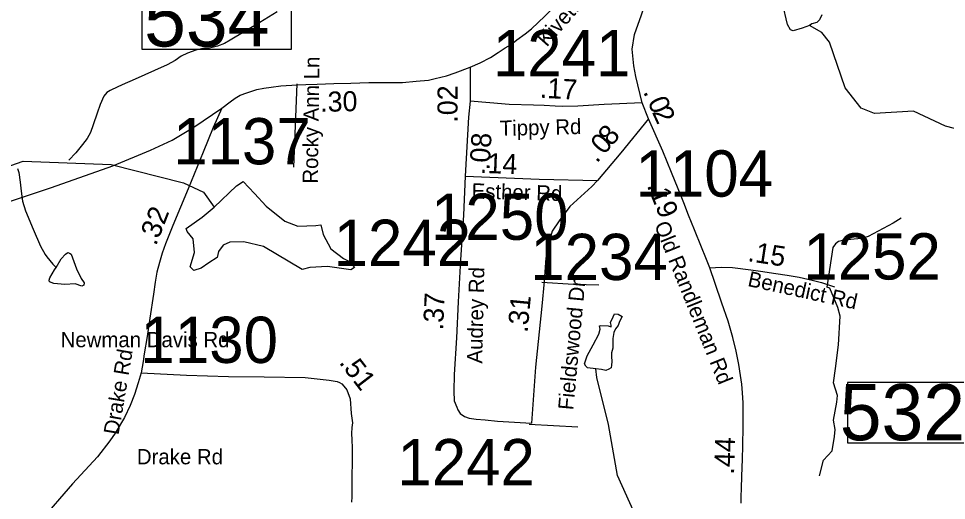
# Model space of a CAD drawing. Extents: x 1662474 to 1856135, y 779280 to 917889.
# Drawn here: x 1749499 to 1755279, y 809561 to 812561 of the extents above; entities that cross this region are included whole.
import ezdxf

# ---------------------------------------------------------------- set-up
doc = ezdxf.new("R2010")
doc.units = 0
for name, color, linetype in [('Cogo Default Point CELL', 7, 'Continuous'), ('Exist Hydrographic Misc Water Feature', 7, 'Continuous'), ('Exist Hydrographic Pond Under 1500 Sq Ft', 7, 'Continuous'), ('Exist Road Non-System Type 51', 7, 'Continuous'), ('Exist Road Non-System Type 51 Label', 7, 'Continuous'), ('Exist Road Primary Interstate Structure Standard Bridge Number Label', 7, 'Continuous'), ('Exist Road Secondary Mileage Tenths English Label', 7, 'Continuous'), ('Exist Road Secondary Structure Standard Bridge Number Label', 7, 'Continuous'), ('Exist Road Secondary Type 51 Attributed', 7, 'Continuous'), ('Exist Road Secondary Type 51 Label', 7, 'Continuous'), ('Prop DGN Element Guardrail', 7, 'Continuous')]:
    doc.layers.add(name, color=color, linetype=linetype)

msp = doc.modelspace()

# ---------------------------------------------------------------- linework, layer by layer
at = {"layer": 'Exist Hydrographic Misc Water Feature'}
for points in [[(1751111, 812603.8), (1751002.5, 812536.7), (1750817.3, 812426.2), (1750781.2, 812406.5), (1750739.2, 812388.8), (1750689, 812377.3), (1750646.9, 812375.6), (1750602.8, 812364), (1750550.8, 812346.4), (1750512.6, 812326.7), (1750474.3, 812301), (1750424, 812273.4), (1750207.3, 812175.2), (1750163, 812157.5), (1750116.9, 812135.9), (1750070.7, 812112.3), (1750048.6, 812100.5), (1750030.3, 812078.6), (1750008, 812026.8), (1749989.5, 811972.9), (1749964.9, 811899.1), (1749946.5, 811851.2), (1749926.2, 811815.3), (1749897.9, 811777.6), (1749855.4, 811725.9), (1749813, 811680.3)], [(1755738, 811770.4), (1755272.1, 811891.5), (1755073, 811984.2), (1754831, 811969.4), (1754748, 812003.9), (1754648.9, 812130.7), (1754550.9, 812414.9), (1754501.9, 812475.1), (1754425.3, 812517.4)], [(1749083.8, 811518.6), (1749526.9, 811673.7), (1750076.9, 811652.7), (1750527, 811538.5), (1750650.8, 811480.1), (1750716.8, 811386.9)], [(1749492.5, 811626.9), (1749500.3, 811602.8), (1749509.9, 811542.7), (1749515.4, 811486.6), (1749522.8, 811424.6), (1749542.3, 811364.4), (1749589.5, 811250), (1749636.6, 811143.5), (1749664.1, 811093.3), (1749676, 811077.2), (1749711.7, 811032.9), (1749733.4, 811010.7)], [(1750326.8, 807531.6), (1750627.9, 807637.1), (1751120, 807676.3), (1751186, 807648.6), (1751344.9, 807681.5), (1751578.9, 807778.5), (1751814.9, 808019.9), (1751925, 808276.9), (1752110, 808476.7), (1752193.8, 808524.3), (1752403, 808572.5), (1752570.9, 808739.7), (1752897, 808926.7), (1753138.9, 808918.6), (1753240, 809015), (1753341.9, 809265.6), (1753335, 809482.4), (1753228.9, 809717.6), (1753173, 810033.9), (1753101, 810327.4), (1753095.4, 810380.8)]]:
    msp.add_lwpolyline(points, dxfattribs=at)
at = {"layer": 'Exist Hydrographic Pond Under 1500 Sq Ft'}
for points in [[(1754425.3, 812517.4), (1754380.1, 812501.8), (1754324.5, 812484.4), (1754307.1, 812491.3), (1754289.8, 812524.4), (1754258.5, 812656.4)], [(1754503.5, 812583.4), (1754487.9, 812553.9), (1754470.5, 812536.5), (1754441, 812527.8), (1754425.3, 812517.4)], [(1750716.8, 811386.9), (1750857, 811520.4), (1750898.2, 811546.7), (1750969.4, 811471.7), (1751040.6, 811393.1), (1751156.8, 811299.4), (1751239.2, 811269.5), (1751351.7, 811273.2), (1751381.6, 811277), (1751396.6, 811217), (1751445.3, 811127.1), (1751524, 811067.2), (1751561.5, 811048.5), (1751591.5, 811011), (1751569, 810996), (1751422.9, 811018.5), (1751314.2, 811011), (1751265.5, 810999.8), (1751025.6, 811142.1), (1750901.9, 811172.1), (1750815.7, 811168.3), (1750774.5, 811149.6), (1750744.5, 811112.1), (1750737, 811074.7), (1750684.6, 811041), (1750635.8, 811007.3), (1750590.9, 810992.3), (1750568.4, 811014.8), (1750594.6, 811104.6), (1750587.1, 811190.8), (1750549.7, 811235.8), (1750542.2, 811254.5), (1750643.3, 811325.7), (1750716.8, 811386.9)], [(1749733.4, 811010.7), (1749764.2, 811065.6), (1749790.7, 811093.6), (1749806.9, 811103.9), (1749817.2, 811100.9), (1749826, 811093.6), (1749859.9, 811002.3), (1749889.4, 810942), (1749908.5, 810915.5), (1749905.6, 810902.2), (1749892.3, 810896.3), (1749851.1, 810909.6), (1749787.7, 810906.6), (1749718.5, 810911), (1749692, 810922.8), (1749689.1, 810933.1), (1749693.5, 810946.4), (1749722.9, 810996.4), (1749733.4, 811010.7)], [(1753095.4, 810380.8), (1753043, 810387.4), (1753031.9, 810396.3), (1753024.1, 810410.8), (1753041.9, 810460.9), (1753077.6, 810530), (1753113.2, 810596.8), (1753121, 810628), (1753118.8, 810648), (1753126.6, 810650.3), (1753171.2, 810648), (1753190.1, 810642.5), (1753190.1, 810652.5), (1753185.7, 810669.2), (1753202.4, 810703.7), (1753211.3, 810723.8), (1753233.6, 810721.5), (1753259.2, 810705.9), (1753242.5, 810675.9), (1753234.7, 810650.3), (1753216.9, 810630.2), (1753206.8, 810606.8), (1753201.3, 810569), (1753201.3, 810508.8), (1753193.5, 810481), (1753193.5, 810456.5), (1753194.6, 810425.3), (1753192.3, 810404.1), (1753190.1, 810387.4), (1753176.7, 810379.6), (1753156.7, 810370.7), (1753131.1, 810377.4), (1753095.4, 810380.8)]]:
    msp.add_lwpolyline(points, dxfattribs=at)
at = {"layer": 'Exist Road Non-System Type 51'}
for p, q in [((1751231.9, 812153.8), (1751211.9, 811636.8)), ((1752679.9, 810035.8), (1752982.6, 810018.9))]:
    msp.add_line(p, q, dxfattribs=at)
for points in [[(1754997.4, 811319.2), (1754946.4, 811287.2), (1754792.1, 811203.7), (1754749.6, 811192.4), (1754637, 811181.6), (1754606.9, 811173.8), (1754587.9, 811159.4), (1754570.9, 811135.2), (1754534.6, 810889.2)], [(1753113.9, 810900.8), (1752956.4, 810906.4), (1752757.8, 810917.9)], [(1754488.4, 809714.8), (1754513.4, 809812.1), (1754567.9, 809870.1), (1754580.6, 809959.4), (1754586.1, 810002.9), (1754575, 810060.9), (1754595.2, 810173.5), (1754600.5, 810215.2), (1754575, 810293.4), (1754587.9, 810382.4), (1754606, 810529.9), (1754617.2, 810709.2), (1754601.9, 810762.8), (1754551.9, 810883.5), (1754534.6, 810889.2)]]:
    msp.add_lwpolyline(points, dxfattribs=at)
at = {"layer": 'Exist Road Primary Interstate Structure Standard Bridge Number Label'}
msp.add_lwpolyline([(1755528, 810296), (1754661.6, 810296), (1754661.6, 809920.4), (1755528, 809920.4)], close=True, dxfattribs=at)
at = {"layer": 'Exist Road Secondary Structure Standard Bridge Number Label'}
msp.add_lwpolyline([(1750268.6, 812751.8), (1751197.6, 812751.8), (1751197.6, 812367.7), (1750268.6, 812367.7)], close=True, dxfattribs=at)
at = {"layer": 'Exist Road Secondary Type 51 Attributed'}
for p, q in [((1752312.4, 812258.9), (1752311.7, 812047.3)), ((1753422.8, 811936.6), (1753383.1, 812037.2))]:
    msp.add_line(p, q, dxfattribs=at)
for points in [[(1752312.4, 812258.9), (1752374.9, 812285.9), (1752438.5, 812318.9), (1752486.7, 812349.4), (1752531, 812378.2), (1752568.1, 812400.2), (1752603.6, 812428.1), (1752654.5, 812466.2), (1752693.5, 812496.5), (1752777.2, 812576.8), (1752915.2, 812714.5), (1753062.5, 812889.1), (1753233.3, 813081.6), (1753331.5, 813176.1), (1753426, 813256), (1753455.1, 813281.5), (1753495.1, 813314.2), (1753530.6, 813338.7), (1753570.6, 813369.6), (1753627.8, 813404.1), (1753761.3, 813498.4)], [(1753383.1, 812037.2), (1753345, 812200.2), (1753331.9, 812266), (1753321.7, 812370.2), (1753334.9, 812462.3), (1753378.7, 812583.8), (1753433.3, 812754.6), (1753531.4, 812994.4), (1753630.3, 813217.9), (1753761.3, 813498.4)], [(1750765.9, 812003.3), (1750817.9, 812043.6), (1750848.2, 812065), (1750880.1, 812083.7), (1750920.8, 812099.6), (1750982.9, 812118.7), (1751027.1, 812127.7), (1751073.2, 812134.9), (1751133.4, 812141.9), (1751234, 812148.1), (1751289.5, 812151.2), (1751359.8, 812152.1), (1751463.9, 812156.2), (1751568, 812158.3), (1751681.6, 812162.2), (1751757.8, 812163), (1751889.7, 812163.7), (1751976.5, 812170.7), (1752052.9, 812177.6), (1752094.6, 812188), (1752165, 812204.6), (1752218.4, 812222.4), (1752312.4, 812258.9)], [(1752311.7, 812047.3), (1752302.3, 811948.1), (1752280.6, 811580)], [(1753383.1, 812037.2), (1753147.7, 812026), (1752982.5, 812015.2), (1752886.7, 812014.1), (1752841, 812016.7), (1752772.4, 812019.2), (1752706.3, 812021.7), (1752555.6, 812026.9), (1752433.7, 812037), (1752311.7, 812047.3)], [(1748135.5, 810901.4), (1748589.5, 811114.5), (1748903.7, 811231.5), (1749199.3, 811342.3), (1749704.5, 811508.5), (1750086.4, 811644), (1750320.5, 811742.5), (1750456, 811804.1), (1750591.5, 811884.1), (1750765.9, 812003.3)], [(1750765.9, 812003.3), (1750712.2, 811882), (1750650, 811729), (1750554.8, 811502.1), (1750459.6, 811273.7), (1750413.9, 811158.1), (1750393, 811099.7), (1750376.4, 811042.6), (1750361.4, 810982.9), (1750350.7, 810921.1), (1750339.3, 810845.5), (1750317.2, 810695.3), (1750299.8, 810581.4), (1750282.5, 810474.1), (1750274.3, 810426.7), (1750262.7, 810356)], [(1753422.8, 811936.6), (1753251.5, 811726.1), (1753104.5, 811553.8)], [(1753804.1, 811010.3), (1753779.4, 811070.8), (1753752.9, 811139), (1753710.1, 811245.9), (1753672.3, 811336.9), (1753642.9, 811415), (1753608.4, 811500.3), (1753565.7, 811603.9), (1753512.8, 811736), (1753422.8, 811936.6)], [(1752280.6, 811580), (1752270.5, 811337.2), (1752252.7, 811058.9), (1752238.4, 810798.4), (1752227.7, 810573.6), (1752213.4, 810345.3), (1752210.2, 810241.9), (1752213.4, 810181.1), (1752228.4, 810141.2), (1752235.4, 810124.4), (1752249.6, 810103.1), (1752276.2, 810084.9), (1752306.2, 810074.1), (1752349, 810067), (1752404.8, 810062.8), (1752483.2, 810054.4), (1752694.9, 810042.2)], [(1752280.6, 811580), (1752741.9, 811562.3), (1753104.5, 811553.8)], [(1753104.5, 811553.8), (1753069.4, 811515.6), (1752933.8, 811390.7), (1752865.9, 811301.5), (1752823.1, 811237.3), (1752801.7, 811165.9), (1752783.8, 811069.6), (1752773.3, 810925.7), (1752773.1, 810923.3), (1752758.9, 810769.9), (1752719.6, 810391.6), (1752694.9, 810042.2)], [(1753804.1, 811010.3), (1753875.1, 811013.4), (1753946, 811011.3), (1754060.2, 810997.5), (1754121.1, 810989), (1754215.7, 810974.6), (1754287.6, 810963.3), (1754361.2, 810950.3), (1754442.3, 810932.9), (1754500.7, 810917.6), (1754582.2, 810890.4)], [(1754001.2, 809544.2), (1754001.1, 809575.4), (1754001, 809583.8), (1754001.9, 809637.7), (1754003.4, 809709.7), (1754008.1, 809820.1), (1754010.6, 809899.6), (1754013.2, 810023.9), (1754012.9, 810106), (1754011.8, 810168.1), (1754008.2, 810231.2), (1754003.7, 810284.4), (1753996.9, 810339.7), (1753985.8, 810406.6), (1753969.5, 810490.9), (1753948.6, 810576.7), (1753918.5, 810678.1), (1753880.4, 810788.8), (1753838.6, 810911.4), (1753804.1, 811010.3)], [(1750262.7, 810356), (1750245, 810294), (1750220.5, 810220.6), (1750193.6, 810152.9), (1750158.5, 810077.5), (1750101.4, 809980.2), (1750068.6, 809932.6), (1749991.1, 809833.7), (1749836, 809663.9), (1749633.4, 809433), (1749590.6, 809379.7), (1749502.9, 809246.6), (1749463, 809174.2)], [(1750262.7, 810356), (1750544.3, 810341.7), (1750806.1, 810332.1), (1751029.9, 810329.9), (1751283.9, 810326.2), (1751433.3, 810309.4), (1751483.6, 810301.4), (1751498.9, 810295.7), (1751513.5, 810287.5), (1751525.3, 810273.5), (1751544.3, 810248.9), (1751565.6, 810194.5), (1751571.2, 810102.6), (1751578.9, 810045.2), (1751575.1, 810014.6), (1751573.7, 809977.5), (1751574.1, 809938.5), (1751577, 809888.7), (1751576.4, 809826.5), (1751575.4, 809685.8), (1751574.3, 809583.4), (1751572.1, 809550.2)]]:
    msp.add_lwpolyline(points, dxfattribs=at)

# ---------------------------------------------------------------- texts
at = {"layer": 'Cogo Default Point CELL'}
for s, p in [('1241', (1752453.5, 812202.3)), ('1137', (1750462.3, 811653.7)), ('1104', (1753342.1, 811452.8)), ('1250', (1752068.2, 811183.7)), ('1242', (1751461.4, 811021.2)), ('1234', (1752686.6, 810933.4)), ('1252', (1754387.5, 810936.7)), ('1130', (1750258.4, 810417.2)), ('1242', (1751858.7, 809655.6))]:
    msp.add_text(s, height=288, dxfattribs=at).set_placement(p)
at = {"layer": 'Exist Road Non-System Type 51 Label'}
msp.add_text('Rocky Ann Ln', height=95, rotation=89.22622, dxfattribs=at).set_placement((1751363.2, 811532.8))
msp.add_text('Drake Rd', height=95, dxfattribs=at).set_placement((1750236.1, 809786.2))
at = {"layer": 'Exist Road Primary Interstate Structure Standard Bridge Number Label'}
msp.add_text('532', height=350, dxfattribs=at).set_placement((1754614.2, 809935.9))
at = {"layer": 'Exist Road Secondary Mileage Tenths English Label'}
for s, rotation, p in [('.17', 356.82142, (1752744.1, 812068.9)), ('.30', 1.15735, (1751378.9, 811980.2)), ('.02', 89.80568, (1752233.3, 811912.7)), ('.', 293.79099, (1753388.1, 812105.7)), ('0', 293.79099, (1753415.5, 812043.7)), ('2', 294.70899, (1753443, 811979.3)), ('8', 49.12873, (1753191.5, 811761.9)), ('.08', 86.63701, (1752432.5, 811614.9)), ('0', 49.12873, (1753145.3, 811708.6)), ('.14', 357.79851, (1752371.7, 811601.1)), ('.', 49.41297, (1753101.2, 811656.9)), ('.19', 292.0471, (1753411.4, 811522.5)), ('.32', 68.42971, (1750354.8, 811142.5)), ('.15', 351.34509, (1754036.8, 811051.6)), ('.37', 87.2725, (1752143.2, 810619.1)), ('.31', 84.68283, (1752669.3, 810602.8)), ('.44', 88.1995, (1753955.7, 809720.9))]:
    msp.add_text(s, height=125, rotation=rotation, dxfattribs=at).set_placement(p)
at = {"layer": 'Exist Road Secondary Structure Standard Bridge Number Label'}
msp.add_text('534', height=350, dxfattribs=at).set_placement((1750281.2, 812387.4))
at = {"layer": 'Exist Road Secondary Type 51 Label'}
for s, rotation, p in [('Kivett Dr', 48.80239, (1752789.3, 812380.5)), ('Tippy Rd', 1.35826, (1752497.5, 811830.5)), ('Esther Rd', 358.37413, (1752320.1, 811441)), ('Old Randleman Rd', 292.02134, (1753457.3, 811276.7)), ('Audrey Rd', 88.66855, (1752387.1, 810413)), ('Benedict Rd', 347.7361, (1754035.9, 810897)), ('Fieldswood Dr', 84.60996, (1752954, 810121.1)), ('Drake Rd', 80.40683, (1750121.5, 809965.6))]:
    msp.add_text(s, height=95, rotation=rotation, dxfattribs=at).set_placement(p)
msp.add_text('Newman Davis Rd', height=95, dxfattribs=at).set_placement((1749761.1, 810515))
at = {"layer": 'Prop DGN Element Guardrail'}
msp.add_text('.51', height=125, rotation=307.66291, dxfattribs=at).set_placement((1751491.8, 810419.1))

doc.saveas('drawing.dxf')
